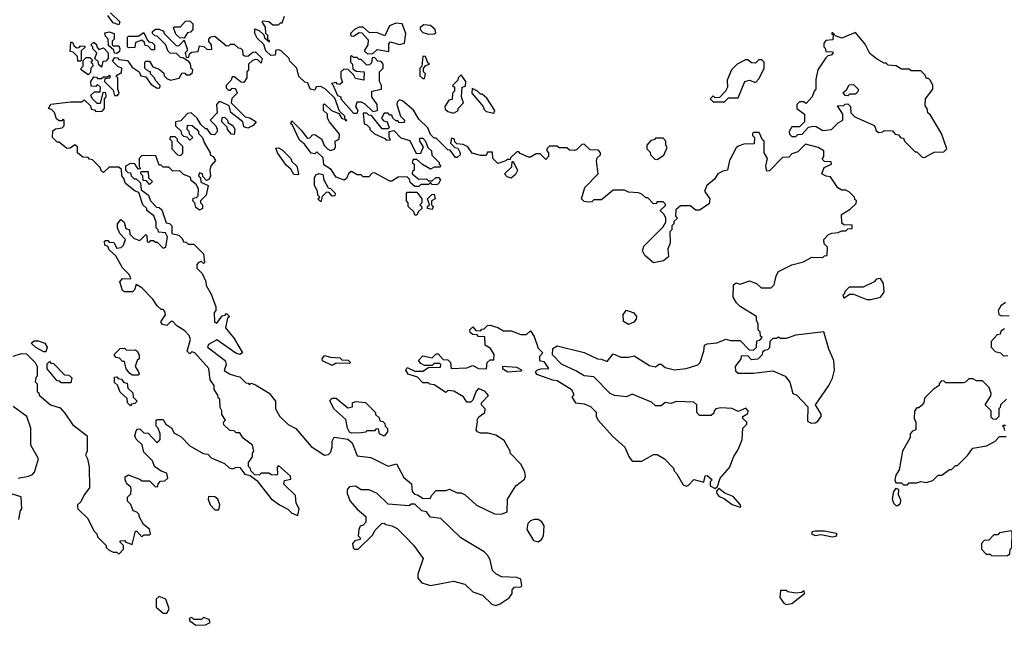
# Model space of a CAD drawing. Extents: x 2769579 to 2883812, y 684207 to 828660.
# Tile 283 of 505: x 2805180 to 2810299, y 805340 to 808486. Entities that reach past the tile are written whole.
import ezdxf

# ---------------------------------------------------------------- set-up
doc = ezdxf.new("R2010")
doc.units = 0

msp = doc.modelspace()

# ---------------------------------------------------------------- linework, layer by layer
at = {"layer": '0CON02XD'}
for points in [[(2805651.7, 808521.7), (2805700, 808475), (2805695, 808460), (2805665, 808470), (2805638.3, 808508.3)], [(2806690, 808125), (2806678.3, 808158.3), (2806661.7, 808161.7), (2806631.7, 808191.7), (2806620, 808235), (2806585, 808270), (2806580, 808285), (2806540, 808325), (2806525, 808330), (2806511.7, 808328.3), (2806508.3, 808301.7), (2806485, 808300), (2806460, 808325), (2806448.3, 808358.3), (2806415, 808390), (2806402.5, 808415), (2806401.7, 808438.3), (2806425, 808430), (2806448.3, 808408.3), (2806451.7, 808391.7), (2806478.3, 808371.7), (2806478.3, 808378.3), (2806470, 808380), (2806470, 808405), (2806460, 808415), (2806457, 808447), (2806440, 808475), (2806445, 808480), (2806475, 808477.5), (2806495, 808460), (2806525, 808460), (2806535, 808470), (2806545, 808470), (2806556.7, 808505)], [(2805508.3, 807771.7), (2805480, 807795), (2805480, 807825), (2805467, 807837), (2805441.7, 807818.3), (2805425, 807817.5), (2805385, 807850), (2805375, 807850), (2805350, 807875), (2805351.7, 807908.3), (2805365, 807920), (2805400, 807925), (2805410, 807935), (2805410, 807965), (2805405, 807970), (2805398.3, 807961.7), (2805385, 807960), (2805371.7, 807971.7), (2805360, 808005), (2805345, 808020), (2805330, 808025), (2805341.7, 808048.3), (2805445, 808060), (2805505, 808060), (2805515, 808070), (2805548.3, 808038.3), (2805551.7, 808021.7), (2805568.3, 808018.3), (2805575, 808010), (2805608.3, 808011.7), (2805620, 808025), (2805620, 808075), (2805630, 808085), (2805627, 808107), (2805611.7, 808108.3), (2805598.3, 808051.7), (2805581.7, 808051.7), (2805557, 808077), (2805550, 808095), (2805568.3, 808111.7), (2805598.3, 808111.7), (2805600, 808135), (2805585, 808150), (2805575, 808140), (2805551.7, 808141.7), (2805550, 808165), (2805565, 808190), (2805578.3, 808188.3), (2805585, 808180), (2805605, 808180), (2805615, 808190), (2805635, 808190), (2805648.3, 808198.3), (2805648.3, 808181.7), (2805621.7, 808178.3), (2805620, 808165), (2805665, 808120), (2805671.7, 808091.7), (2805688.3, 808091.7), (2805697.5, 808105), (2805690, 808125), (2805690, 808185), (2805680, 808195), (2805708.3, 808211.7), (2805710, 808235), (2805691.7, 808241.7), (2805661.7, 808271.7), (2805675, 808290), (2805688.3, 808288.3), (2805695, 808280), (2805740, 808275), (2805765, 808240), (2805800, 808215), (2805810, 808195), (2805835, 808190), (2805860.7, 808150.7), (2805895, 808130), (2805908.3, 808131.7), (2805910, 808145), (2805885, 808170), (2805880, 808185), (2805860, 808205), (2805860, 808215), (2805845, 808220), (2805830, 808235), (2805830, 808265), (2805835, 808270), (2805855, 808270), (2805871.7, 808241.7), (2805905, 808230), (2805928.3, 808208.3), (2805930, 808195), (2805945, 808180), (2805963, 808173), (2806008.3, 808181.7), (2806025, 808210), (2806038.3, 808208.3), (2806045, 808200), (2806065, 808200), (2806078.3, 808211.7), (2806080, 808225), (2806071.7, 808231.7), (2806067, 808257), (2806058.3, 808268.3), (2806028.3, 808288.3), (2806015, 808290), (2805995, 808310), (2805961.7, 808311.7), (2805950, 808325), (2805940, 808355), (2805895, 808400), (2805881.7, 808401.7), (2805870, 808415), (2805870, 808425), (2805885, 808437.5), (2805905, 808437.5), (2805927, 808427), (2805930, 808415), (2805995, 808350), (2806008.3, 808351.7), (2806035, 808380), (2806050, 808335), (2806050, 808325), (2806040, 808315), (2806045, 808290), (2806058.3, 808291.7), (2806061.7, 808308.3), (2806073, 808317), (2806108.3, 808321.7), (2806115, 808350), (2806137, 808347), (2806153, 808333), (2806178.3, 808331.7), (2806177.5, 808355), (2806163, 808373), (2806162.5, 808385), (2806173, 808397), (2806195, 808400), (2806255, 808350), (2806268.3, 808351.7), (2806275, 808360), (2806295, 808360), (2806315, 808340), (2806328.3, 808338.3), (2806338.3, 808328.3), (2806340, 808305), (2806348.3, 808298.3), (2806365, 808297.5), (2806391.7, 808318.3), (2806405, 808320), (2806440, 808285), (2806435, 808260), (2806418.3, 808278.3), (2806405, 808280), (2806390, 808275), (2806370, 808255), (2806370, 808225), (2806360, 808215), (2806360, 808185), (2806345, 808160), (2806331.7, 808161.7), (2806295, 808190), (2806285, 808190), (2806278.3, 808171.7), (2806252.5, 808145), (2806253, 808133), (2806265, 808120), (2806275, 808120), (2806285, 808130), (2806298.3, 808128.3), (2806305, 808120), (2806310, 808105), (2806283, 808077), (2806280, 808055), (2806351.7, 807981.7), (2806377, 807977), (2806410, 807955), (2806393, 807937), (2806365, 807922.5), (2806345, 807930), (2806340, 807955), (2806277.5, 808005), (2806268.3, 808038.3), (2806225, 808060), (2806215, 808060), (2806203.6, 808046.4), (2806207, 808003), (2806170, 807965), (2806200, 807935), (2806207, 807917), (2806207, 807903), (2806191.7, 807888.3), (2806175, 807890), (2806155, 807920), (2806145, 807920), (2806121.7, 807941.7), (2806102.5, 807975), (2806071.7, 808001.7), (2806051.7, 807998.3), (2806018.3, 807961.7), (2805990, 807955), (2805990, 807935), (2806018.3, 807908.3), (2806021.7, 807891.7), (2806031.7, 807881.7), (2806048.3, 807878.3), (2806065, 807860), (2806080, 807875), (2806061.7, 807891.7), (2806060, 807905), (2806050, 807915), (2806051.7, 807938.3), (2806077, 807937), (2806098.3, 807918.3), (2806110, 807905), (2806110, 807895), (2806130, 807875), (2806138.3, 807848.3), (2806170, 807795), (2806170, 807785), (2806186.4, 807776.4), (2806197.5, 807755), (2806173, 807727), (2806167.5, 807705), (2806172.5, 807675), (2806165, 807657.5), (2806151.7, 807651.7), (2806131.7, 807671.7), (2806130, 807685), (2806115, 807690), (2806110, 807675), (2806120, 807665), (2806121.7, 807641.7), (2806160, 807625), (2806150, 807575), (2806120, 807545), (2806120, 807535), (2806130, 807525), (2806130, 807505), (2806115, 807497.5), (2806095, 807510), (2806090, 807535), (2806080, 807545), (2806081.7, 807558.3), (2806098.3, 807561.7), (2806108.3, 807571.7), (2806110, 807605), (2806098.3, 807628.3), (2806071.7, 807651.7), (2806068.3, 807668.3), (2806031.7, 807681.7), (2806011.7, 807701.7), (2805975, 807700), (2805955, 807720), (2805925, 807720), (2805915, 807730), (2805905, 807730), (2805888.3, 807778.3), (2805815, 807780), (2805800, 807765), (2805800, 807725), (2805808.3, 807711.7), (2805795, 807710), (2805778.3, 807738.3), (2805755, 807740), (2805730, 807725), (2805730, 807705), (2805741.7, 807691.7), (2805755, 807690), (2805760, 807675), (2805775, 807660), (2805785, 807660), (2805808.3, 807638.3), (2805811.7, 807601.7), (2805850, 807575), (2805860, 807545), (2805891.7, 807511.7), (2805905, 807510), (2805918.3, 807498.3), (2805941.7, 807431.7), (2805958.3, 807428.3), (2805970, 807415), (2805970, 807375), (2806007, 807367), (2806025, 807350), (2806031.7, 807331.7), (2806045, 807330), (2806055, 807320), (2806085, 807320), (2806135, 807270), (2806140, 807225), (2806135, 807220), (2806125, 807230), (2806110, 807225), (2806100, 807215), (2806100, 807195), (2806128.3, 807168.3), (2806147, 807127), (2806150, 807105), (2806175, 807060), (2806200, 806995), (2806200, 806975), (2806190, 806965), (2806192.5, 806915), (2806205, 806910), (2806231.7, 806948.3), (2806248.3, 806951.7), (2806255, 806960), (2806270, 806945), (2806260, 806935), (2806250, 806885), (2806295, 806830), (2806337.5, 806755), (2806325, 806747.5), (2806304.1, 806754.1), (2806205, 806822.5), (2806161.7, 806798.3), (2806156.7, 806785), (2806247.5, 806715), (2806252.5, 806695), (2806243.6, 806663.6), (2806274.1, 806644.1), (2806313.3, 806633.3), (2806325, 806630), (2806355, 806600), (2806368.3, 806598.3), (2806375, 806590), (2806382.5, 806597.5), (2806405, 806590), (2806476.4, 806546.4), (2806510, 806505), (2806510, 806465), (2806532.5, 806425), (2806575, 806382.5), (2806615, 806362.5), (2806695, 806268.8), (2806765, 806223.3), (2806785, 806226.7), (2806795, 806237.5), (2806803.8, 806265), (2806803.9, 806296.1), (2806815, 806317.5), (2806886.4, 806306.4), (2806908.3, 806288.3), (2806935, 806220), (2807005, 806212.5), (2807095, 806167.5), (2807138.3, 806178.3), (2807177, 806107), (2807217.5, 806075), (2807220, 806035), (2807231.7, 806021.7), (2807248.3, 806018.3), (2807278.3, 805998.3), (2807315, 806000), (2807320, 806015), (2807345, 806040), (2807395, 806040), (2807415, 806047.5), (2807455, 806027.5), (2807475, 806027.5), (2807495, 806017.5), (2807555, 805963.3), (2807648.3, 805918.3), (2807685, 805917.5), (2807715, 805930), (2807716.7, 805995), (2807760, 806065), (2807805, 806100), (2807810, 806115), (2807806.4, 806136.4), (2807787.5, 806175), (2807730, 806235), (2807730, 806245), (2807699.3, 806299.3), (2807655, 806327.5), (2807615, 806337.5), (2807575, 806337.5), (2807560, 806345), (2807552.5, 806355), (2807560, 806395), (2807557.5, 806405), (2807567, 806423), (2807597.5, 806445), (2807600, 806465), (2807580, 806485), (2807580, 806495), (2807617, 806533), (2807600, 806555), (2807565, 806570), (2807553, 806557), (2807535, 806510), (2807525, 806500), (2807505, 806500), (2807486.4, 806526.4), (2807437, 806557), (2807405, 806560), (2807395, 806550), (2807335, 806590), (2807313, 806593), (2807305, 806600), (2807275, 806600), (2807248.3, 806628.3), (2807200, 806645), (2807187.5, 806665), (2807195, 806680), (2807235, 806660), (2807275, 806660), (2807305, 806680), (2807368.3, 806681.7), (2807370, 806695), (2807365, 806700), (2807335, 806700), (2807325, 806690), (2807285, 806690), (2807265, 806700), (2807252.5, 806715), (2807275, 806740), (2807325, 806730), (2807345, 806750), (2807355, 806750), (2807381.7, 806721.7), (2807405, 806720), (2807420, 806705), (2807423.6, 806673.6), (2807505, 806677.5), (2807535, 806690), (2807565, 806673.3), (2807607, 806673), (2807610, 806705), (2807625, 806720), (2807645, 806720), (2807647, 806747), (2807628.3, 806778.3), (2807600, 806795), (2807598.3, 806838.3), (2807565, 806840), (2807558.3, 806848.3), (2807535, 806850), (2807521.7, 806861.7), (2807520, 806875), (2807535, 806890), (2807551.7, 806871.7), (2807575, 806870), (2807581.7, 806878.3), (2807595, 806880), (2807611.7, 806898.3), (2807625, 806900), (2807665, 806887.5), (2807695, 806870), (2807735, 806870), (2807785, 806850), (2807815, 806850), (2807835, 806870), (2807855, 806840), (2807875, 806780), (2807900, 806755), (2807883, 806737), (2807882.5, 806715), (2807905, 806710), (2807930, 806675), (2807925, 806670), (2807895, 806672.5), (2807870, 806665), (2807860, 806655), (2807867.5, 806645), (2807950, 806615), (2807975, 806612.5), (2808046.4, 806566.4), (2808060, 806545), (2808060, 806535), (2808050, 806525), (2808070, 806495), (2808115, 806490), (2808147, 806477)], [(2806035, 808390), (2806011.7, 808391.7), (2805991.7, 808411.7), (2805980, 808445), (2805985, 808450), (2806015, 808450), (2806041.7, 808478.3), (2806065, 808480), (2806080, 808465), (2806080, 808435), (2806068.3, 808421.7), (2806051.7, 808418.3), (2806035, 808390)], [(2806988.3, 808308.3), (2807015, 808310), (2807038.3, 808331.7), (2807098.3, 808321.7), (2807098.3, 808361.7), (2807108.3, 808371.7), (2807155, 808357.5), (2807180, 808365), (2807186.7, 808415), (2807167.5, 808465), (2807135, 808468.8), (2807102.5, 808455), (2807077.5, 808402.5), (2807035, 808420), (2806998.3, 808418.3), (2806965, 808447.5), (2806945, 808447.5), (2806920, 808435), (2806900, 808415), (2806901.7, 808401.7), (2806915, 808400), (2806945, 808420), (2806958.3, 808418.3), (2806991.7, 808381.7), (2806990, 808355), (2806970, 808325), (2806988.3, 808308.3)], [(2807305, 808411.2), (2807335, 808412.5), (2807342.5, 808417.5), (2807340, 808435), (2807315, 808456.2), (2807280.7, 808459.3), (2807262.5, 808445), (2807262.5, 808435), (2807275, 808420), (2807305, 808411.2)], [(2805685, 808310), (2805671.7, 808311.7), (2805668.3, 808328.3), (2805641.7, 808351.7), (2805640, 808385), (2805625, 808400), (2805621.7, 808418.3), (2805645, 808422.5), (2805670, 808415), (2805670, 808385), (2805660, 808375), (2805660, 808355), (2805665, 808350), (2805695, 808350), (2805700, 808335), (2805698.3, 808321.7), (2805685, 808310)], [(2805880, 808330), (2805875, 808330), (2805865, 808330), (2805848.3, 808348.3), (2805831.7, 808351.7), (2805828.3, 808368.3), (2805815, 808380), (2805781.7, 808368.3), (2805778.3, 808341.7), (2805745, 808340), (2805740, 808345), (2805740, 808395), (2805745, 808400), (2805795, 808400), (2805825, 808420), (2805841.7, 808381.7), (2805851.7, 808371.7), (2805868.3, 808368.3), (2805880, 808355), (2805880, 808330)], [(2809885, 807770), (2809935, 807797.5), (2809985, 807800), (2810000, 807815), (2809973.3, 807895), (2809915, 807990), (2809901.7, 808001.7), (2809897.5, 808025), (2809888.3, 808038.3), (2809890, 808075), (2809927.5, 808125), (2809927.5, 808145), (2809915, 808170), (2809905, 808180), (2809895, 808180), (2809888.3, 808198.3), (2809865, 808220), (2809815, 808220), (2809805, 808230), (2809765, 808230), (2809737, 808247), (2809695, 808250), (2809685, 808260), (2809675, 808260), (2809635, 808282.5), (2809600.7, 808310.7), (2809575, 808360), (2809525, 808420), (2809455, 808390), (2809421.7, 808401.7), (2809408.3, 808418.3), (2809401.7, 808418.3), (2809401.7, 808411.7), (2809410, 808410), (2809408.3, 808381.7), (2809371.7, 808378.3), (2809360, 808365), (2809360, 808345), (2809368.3, 808338.3), (2809371.7, 808321.7), (2809405, 808320), (2809410, 808315), (2809398.3, 808301.7), (2809381.7, 808298.3), (2809371.7, 808288.3), (2809330, 808225), (2809320, 808175), (2809320, 808125), (2809310, 808115), (2809300, 808085), (2809268.3, 808051.7), (2809255, 808060), (2809235, 808060), (2809220, 808045), (2809220, 808025), (2809260, 807995), (2809260, 807955), (2809235, 807930), (2809195, 807930), (2809180, 807905), (2809181.7, 807891.7), (2809195, 807880), (2809215, 807880), (2809225, 807890), (2809248.3, 807891.7), (2809281.7, 807928.3), (2809305, 807932.5), (2809321.7, 807931.7), (2809355, 807910), (2809400, 807915), (2809435, 807950), (2809460, 807965), (2809460, 807995), (2809431.7, 808038.3), (2809465, 808040), (2809471.7, 808048.3), (2809485, 808050), (2809500, 808035), (2809501.7, 808001.7), (2809521.7, 807981.7), (2809618.3, 807938.3), (2809628.3, 807928.3), (2809631.7, 807911.7), (2809645, 807900), (2809667, 807903), (2809675, 807910), (2809718.3, 807908.3), (2809731.7, 807891.7), (2809748.3, 807888.3), (2809761.7, 807871.7), (2809775, 807870), (2809780, 807855), (2809835, 807800), (2809845, 807800), (2809871.7, 807771.7), (2809885, 807770)], [(2805495, 808270), (2805481.7, 808271.7), (2805480, 808295), (2805458.3, 808318.3), (2805441.7, 808321.7), (2805445, 808370), (2805455, 808370), (2805461.7, 808351.7), (2805475, 808340), (2805488.3, 808341.7), (2805495, 808350), (2805518.3, 808348.3), (2805518.3, 808341.7), (2805500, 808325), (2805500, 808275), (2805495, 808270)], [(2805605, 808240), (2805591.7, 808251.7), (2805588.3, 808268.3), (2805570, 808285), (2805580, 808315), (2805560, 808335), (2805560, 808345), (2805550, 808355), (2805565, 808370), (2805578.3, 808358.3), (2805580, 808345), (2805591.7, 808331.7), (2805615, 808340), (2805640, 808315), (2805640, 808285), (2805628.3, 808271.7), (2805611.7, 808268.3), (2805605, 808240)], [(2805535, 808200), (2805500, 808225), (2805500, 808235), (2805510, 808245), (2805510, 808275), (2805525, 808290), (2805545, 808290), (2805560, 808275), (2805550, 808265), (2805558.3, 808258.3), (2805560, 808245), (2805550, 808235), (2805548.3, 808211.7), (2805535, 808200)], [(2806935, 808000), (2806940, 808015), (2806927.5, 808035), (2806935, 808060), (2806955, 808060), (2806975, 808050), (2807015, 808010), (2807040, 808015), (2807037.5, 808045), (2807010, 808085), (2807010, 808115), (2807060, 808125), (2807060, 808145), (2807050, 808165), (2807050, 808215), (2807070, 808235), (2807070, 808255), (2807058.3, 808268.3), (2807041.7, 808271.7), (2807025, 808290), (2807011.7, 808288.3), (2807008.3, 808261.7), (2806998.3, 808251.7), (2806985, 808250), (2806955, 808280), (2806945, 808280), (2806935, 808290), (2806915, 808290), (2806905, 808300), (2806900, 808295), (2806900, 808265), (2806910, 808255), (2806911.7, 808231.7), (2806928.3, 808218.3), (2806970, 808215), (2806968.3, 808171.7), (2806925, 808180), (2806917.5, 808197.5), (2806888.3, 808228.3), (2806865, 808230), (2806850, 808215), (2806850, 808185), (2806858.3, 808161.7), (2806845, 808150), (2806831.7, 808151.7), (2806825, 808160), (2806800, 808155), (2806808.3, 808148.3), (2806831.7, 808091.7), (2806850, 808085), (2806850, 808075), (2806915, 808000), (2806935, 808000)], [(2807285, 808180), (2807290, 808205), (2807280, 808215), (2807280, 808235), (2807291.7, 808248.3), (2807310, 808255), (2807301.7, 808261.7), (2807290, 808295), (2807275, 808297.5), (2807270, 808245), (2807260, 808235), (2807260, 808195), (2807275, 808180), (2807285, 808180)], [(2808845, 808060), (2808865, 808080), (2808915, 808080), (2808950, 808165), (2808975, 808172.5), (2809005, 808160), (2809025, 808180), (2809050, 808235), (2809050, 808265), (2809038.3, 808278.3), (2809023, 808277), (2809005, 808260), (2808985, 808262.5), (2808965, 808277.5), (2808953, 808277), (2808910, 808255), (2808880, 808225), (2808858.3, 808171.7), (2808860, 808135), (2808850, 808115), (2808818.3, 808081.7), (2808795, 808080), (2808785, 808090), (2808770, 808075), (2808785, 808060), (2808845, 808060)], [(2807435, 808000), (2807460, 808015), (2807460, 808025), (2807487.5, 808055), (2807477.5, 808085), (2807480, 808135), (2807498.3, 808141.7), (2807500, 808165), (2807475, 808200), (2807460, 808185), (2807458.3, 808171.7), (2807430, 808145), (2807440, 808135), (2807440, 808115), (2807430, 808105), (2807428.3, 808071.7), (2807411.7, 808068.3), (2807390, 808035), (2807391.7, 808021.7), (2807405, 808010), (2807435, 808000)], [(2808147, 806477), (2808177, 806447), (2808177.5, 806425), (2808187.5, 806405), (2808262.3, 806322.3), (2808326.7, 806265), (2808346.4, 806216.4), (2808365, 806192.5), (2808415, 806193.3), (2808475, 806227.5), (2808495, 806227.5), (2808532.5, 806205), (2808580, 806155), (2808580, 806145), (2808597, 806127), (2808629.3, 806069.3), (2808645, 806063.3), (2808655, 806066.7), (2808685, 806097.5), (2808737, 806083), (2808743.3, 806116.7), (2808755, 806117.5), (2808780, 806095), (2808770, 806085), (2808770, 806065), (2808795, 806050), (2808808.3, 806061.7), (2808822.5, 806105), (2808869.7, 806160.3), (2808892.9, 806217.1), (2808915, 806252.5), (2808936.7, 806305), (2808940, 806365), (2808960, 806385), (2808960, 806395), (2808940, 806415), (2808940, 806425), (2808965, 806440), (2808967.5, 806455), (2808955, 806468.8), (2808915, 806450), (2808885, 806466.7), (2808825, 806470), (2808800, 806465), (2808790, 806455), (2808788.3, 806441.7), (2808775, 806430), (2808715, 806430), (2808700, 806445), (2808700, 806485), (2808685, 806498.8), (2808595, 806502.5), (2808565, 806492.5), (2808535, 806497.5), (2808515, 806480), (2808485, 806480), (2808465, 806500), (2808365, 806540), (2808335, 806527.5), (2808273, 806533), (2808250, 806545), (2808165, 806630), (2808115, 806636.7), (2808071.2, 806661.2), (2807997, 806697), (2807950, 806745), (2807951.7, 806778.3), (2807975, 806792.5), (2808115, 806757.5), (2808183.6, 806723.6), (2808205, 806722.5), (2808235, 806710), (2808265, 806750), (2808305, 806732.5), (2808345, 806732.5), (2808375, 806740), (2808455, 806690), (2808485, 806683.3), (2808503.8, 806696.2), (2808515, 806696.7), (2808535, 806680), (2808585, 806667.5), (2808645, 806673.3), (2808705, 806692.5), (2808717.5, 806705), (2808737.5, 806765), (2808740, 806795), (2808755, 806802.5), (2808805, 806807.5), (2808853, 806827), (2808875, 806820), (2808925, 806820), (2808971.7, 806771.7), (2808995, 806770), (2809010, 806785), (2809011.7, 806818.3), (2809028.3, 806821.7), (2809040, 806835), (2809031.7, 806841.7), (2809030, 806865), (2809020, 806875), (2809020, 806905), (2809010, 806925), (2809010, 806945), (2808926.4, 806996.4), (2808907.5, 807015), (2808890, 807045), (2808891.7, 807108.3), (2808905, 807120), (2808925, 807112.5), (2808975, 807130), (2809010, 807115), (2809035, 807093.3), (2809087, 807093), (2809101.7, 807108.3), (2809113.6, 807156.4), (2809125, 807177.5), (2809195, 807212.5), (2809255, 807227.5), (2809298.3, 807251.7), (2809355, 807250), (2809365, 807260), (2809378.3, 807261.7), (2809380, 807305), (2809361.7, 807321.7), (2809360, 807345), (2809385, 807370), (2809403, 807377), (2809435, 807380), (2809455, 807390), (2809475, 807390), (2809485, 807400), (2809508.3, 807401.7), (2809508.3, 807418.3), (2809465, 807420), (2809455, 807430), (2809452.5, 807475), (2809498.3, 807501.7), (2809528.3, 807531.7), (2809530, 807545), (2809521.7, 807551.7), (2809520, 807565), (2809495, 807590), (2809475, 807600), (2809455, 807600), (2809433.6, 807613.6), (2809395, 807670), (2809373, 807673), (2809350, 807685), (2809361.7, 807718.3), (2809400, 807735), (2809398.3, 807748.3), (2809365, 807750), (2809351.7, 807761.7), (2809360, 807775), (2809360, 807805), (2809331.7, 807821.7), (2809265, 807840), (2809225, 807800), (2809195, 807790), (2809178.3, 807771.7), (2809145, 807770), (2809078.3, 807701.7), (2809065, 807700), (2809060, 807725), (2809067.5, 807765), (2809050, 807795), (2809050, 807855), (2809041.7, 807861.7), (2809025, 807900), (2808995, 807900), (2808990, 807895), (2808990, 807885), (2809000, 807875), (2808998.3, 807841.7), (2808945, 807840), (2808915, 807830), (2808905, 807820), (2808870, 807755), (2808860, 807705), (2808835, 807700), (2808810, 807685), (2808793, 807657), (2808752.5, 807625), (2808740, 807595), (2808767.5, 807555), (2808765, 807530), (2808715, 807497.5), (2808695, 807497.5), (2808665, 807520), (2808615, 807520), (2808591.7, 807498.3), (2808590, 807465), (2808600, 807455), (2808581.7, 807438.3), (2808580, 807425), (2808570, 807415), (2808570, 807395), (2808560, 807385), (2808562.5, 807325), (2808550, 807295), (2808552.5, 807255), (2808526.4, 807233.6), (2808475, 807222.5), (2808430.7, 807260.7), (2808417.5, 807285), (2808425, 807310), (2808525, 807410), (2808540, 807435), (2808540, 807455), (2808530, 807475), (2808510, 807495), (2808538.3, 807521.7), (2808538.3, 807528.3), (2808525, 807540), (2808495, 807540), (2808488.3, 807531.7), (2808475, 807530), (2808445, 807560), (2808435, 807560), (2808415, 807580), (2808397, 807587), (2808345, 807590), (2808325, 807600), (2808265, 807600), (2808205, 807550), (2808165, 807550), (2808155, 807540), (2808135, 807537.5), (2808115, 807542.5), (2808100, 807555), (2808117.5, 807615), (2808187.5, 807685), (2808178.3, 807751.7), (2808181.7, 807768.3), (2808200, 807785), (2808200, 807795), (2808188.3, 807808.3), (2808145, 807810), (2808115, 807840), (2808101.7, 807838.3), (2808075, 807810), (2808065, 807807.5), (2808038.3, 807808.3), (2808025, 807820), (2807985, 807820), (2807975, 807830), (2807935, 807830), (2807920, 807815), (2807920, 807805), (2807930, 807795), (2807930, 807775), (2807915, 807760), (2807885, 807790), (2807865, 807790), (2807835, 807772.5), (2807825, 807772.5), (2807781.7, 807791.7), (2807775, 807800), (2807765, 807800), (2807731.7, 807768.3), (2807730, 807760), (2807715, 807760), (2807707.5, 807752.5), (2807665, 807740), (2807640, 807765), (2807638.3, 807798.3), (2807611.7, 807798.3), (2807605, 807780), (2807575, 807780), (2807533, 807793), (2807510, 807825), (2807485, 807837.5), (2807451.7, 807841.7), (2807441.7, 807851.7), (2807440, 807865), (2807425, 807870), (2807420, 807845), (2807441.7, 807821.7), (2807458.3, 807818.3), (2807470, 807795), (2807470, 807785), (2807455, 807770), (2807445, 807770), (2807418.3, 807808.3), (2807405, 807810), (2807345, 807870), (2807335, 807870), (2807315, 807890), (2807302.5, 807925), (2807255, 807970), (2807226.4, 808016.4), (2807170, 808065), (2807155, 808070), (2807141.7, 808058.3), (2807140, 808045), (2807160, 807985), (2807180, 807965), (2807178.3, 807951.7), (2807155, 807950), (2807145, 807960), (2807135, 807960), (2807120, 807975), (2807115, 807990), (2807105, 807990), (2807095, 808000), (2807075, 808000), (2807060, 807975), (2807071.7, 807961.7), (2807090, 807955), (2807100, 807925), (2807095, 807920), (2807065, 807920), (2807008.3, 807988.3), (2806995, 807990), (2806985, 808000), (2806965, 808000), (2806970, 807945), (2806985, 807940), (2807000, 807925), (2807000, 807915), (2807025, 807892.5), (2807078.3, 807868.3), (2807085, 807860), (2807108.3, 807861.7), (2807100, 807875), (2807100, 807905), (2807125, 807910), (2807161.7, 807871.7), (2807208.3, 807858.3), (2807241.7, 807791.7), (2807265, 807792.5), (2807268.3, 807801.7), (2807280, 807825), (2807260, 807855), (2807260, 807870), (2807275, 807870), (2807290, 807855), (2807301.7, 807821.7), (2807320, 807805), (2807321.7, 807781.7), (2807360, 807745), (2807360, 807735), (2807370, 807725), (2807365, 807720), (2807335, 807720), (2807315, 807710), (2807273.3, 807733.3), (2807245, 807760), (2807225, 807760), (2807220, 807745), (2807230, 807735), (2807230, 807705), (2807221.7, 807698.3), (2807220, 807685), (2807255, 807657.5), (2807295, 807660), (2807305, 807650), (2807325, 807650), (2807343.8, 807666.2), (2807357, 807667), (2807367.5, 807655), (2807356.4, 807633.6), (2807345, 807627.5), (2807325, 807630), (2807315, 807640), (2807305, 807630), (2807265, 807630), (2807255, 807620), (2807235, 807620), (2807210.7, 807640.7), (2807207, 807657), (2807195, 807670), (2807148.3, 807668.3), (2807115, 807647.5), (2807105, 807647.5), (2807025, 807690), (2807011.7, 807688.3), (2806995, 807670), (2806965, 807670), (2806955, 807680), (2806935, 807680), (2806905, 807697.5), (2806891.7, 807688.3), (2806879.3, 807660.7), (2806867, 807653), (2806825, 807667.5), (2806798.3, 807708.3), (2806761.7, 807731.7), (2806758.3, 807768.3), (2806725, 807800), (2806715, 807790), (2806695, 807792.5), (2806660, 807840), (2806635, 807860), (2806598.3, 807938.3), (2806590, 807945), (2806595, 807960), (2806645, 807910), (2806675, 807870), (2806688.3, 807871.7), (2806701.7, 807888.3), (2806715, 807890), (2806750, 807865), (2806763.3, 807833.3), (2806780, 807815), (2806795, 807807.5), (2806817, 807813), (2806822.5, 807825), (2806820, 807855), (2806840, 807865), (2806841.7, 807891.7), (2806790, 807955), (2806780, 807975), (2806780, 807995), (2806760, 808015), (2806760, 808045), (2806765, 808050), (2806800, 808015), (2806838.3, 807998.3), (2806855, 807972.5), (2806870, 807970), (2806875, 807960), (2806880, 807965), (2806870, 807970), (2806870, 807985), (2806841.7, 808011.7), (2806818.3, 808078.3), (2806770, 808125), (2806745, 808140), (2806721.7, 808138.3), (2806715, 808120), (2806690, 808125)], [(2807645, 808000), (2807650, 808015), (2807608.3, 808078.3), (2807585, 808100), (2807575, 808100), (2807560, 808115), (2807531.7, 808128.3), (2807530, 808105), (2807590, 808035), (2807595, 808020), (2807605, 808010), (2807645, 808000)], [(2809485, 808090), (2809471.7, 808091.7), (2809461.7, 808108.3), (2809478.3, 808121.7), (2809491.7, 808148.3), (2809515, 808150), (2809540, 808125), (2809540, 808115), (2809525, 808100), (2809495, 808100), (2809485, 808090)], [(2806295, 807890), (2806281.7, 807891.7), (2806260, 807915), (2806258.3, 807928.3), (2806230, 807955), (2806231.7, 807978.3), (2806245, 807980), (2806260, 807965), (2806261.7, 807951.7), (2806290, 807935), (2806297.5, 807915), (2806295, 807890)], [(2806015, 807780), (2806027, 807793), (2806028.3, 807828.3), (2806000, 807855), (2806000, 807865), (2805988.3, 807878.3), (2805961.7, 807878.3), (2805960, 807865), (2805970, 807855), (2805970, 807815), (2806000, 807785), (2806015, 807780)], [(2806625, 807680), (2806605, 807682.5), (2806589.3, 807709.3), (2806565, 807730), (2806520, 807795), (2806511.7, 807818.3), (2806525, 807820), (2806545, 807810), (2806590, 807765), (2806595, 807750), (2806620, 807725), (2806630, 807685), (2806625, 807680)], [(2808495, 807760), (2808528.3, 807781.7), (2808547, 807823), (2808540, 807835), (2808540, 807855), (2808525, 807870), (2808485, 807870), (2808478.3, 807861.7), (2808461.7, 807858.3), (2808440, 807835), (2808440, 807815), (2808458.3, 807798.3), (2808460, 807785), (2808481.7, 807761.7), (2808495, 807760)], [(2805145, 806737.5), (2805188.3, 806751.7), (2805215, 806750), (2805260, 806705), (2805270, 806685), (2805270, 806635), (2805263, 806627), (2805260, 806605), (2805270, 806595), (2805270, 806555), (2805278.3, 806548.3), (2805280, 806535), (2805340, 806485), (2805389.3, 806469.3), (2805415, 806442.5), (2805455, 806382.5), (2805530, 806325), (2805530, 806245), (2805522.5, 806225), (2805532.5, 806205), (2805540.7, 806160.7), (2805542, 806055), (2805515, 806017.5), (2805498.3, 805981.7), (2805480, 805965), (2805480, 805955), (2805482.5, 805945), (2805534.1, 805894.1), (2805565, 805830), (2805580, 805815), (2805585, 805800), (2805630, 805755), (2805630, 805745), (2805645, 805730), (2805665, 805720), (2805685, 805720), (2805695, 805710), (2805720, 805735), (2805720, 805755), (2805701.7, 805771.7), (2805701.7, 805778.3), (2805725, 805780), (2805731.7, 805771.7), (2805765, 805760), (2805781.7, 805828.3), (2805788.3, 805828.3), (2805815, 805800), (2805825, 805810), (2805855, 805810), (2805860, 805815), (2805855, 805840), (2805823.3, 805863.3), (2805800, 805905), (2805800, 805915), (2805788.3, 805928.3), (2805770, 805935), (2805757, 805967), (2805740, 805985), (2805740, 806005), (2805757, 806023), (2805760, 806045), (2805757, 806057), (2805737.5, 806075), (2805727.5, 806095), (2805728.3, 806111.7), (2805745, 806122.5), (2805775, 806110), (2805805, 806100), (2805815, 806090), (2805855, 806090), (2805885, 806060), (2805898.3, 806061.7), (2805900, 806075), (2805911.7, 806088.3), (2805935, 806090), (2805950, 806105), (2805945, 806130), (2805915, 806140), (2805880, 806165), (2805870, 806195), (2805825, 806240), (2805816.7, 806276.7), (2805785, 806307.5), (2805777.5, 806325), (2805785, 806350), (2805791.7, 806358.3), (2805805, 806360), (2805825, 806340), (2805848.3, 806338.3), (2805891.7, 806291.7), (2805898.3, 806291.7), (2805910, 806305), (2805910, 806335), (2805900, 806365), (2805890, 806375), (2805890, 806405), (2805895, 806410), (2805925, 806410), (2805940, 806385), (2805970, 806365), (2805980.7, 806340.7), (2806019.3, 806319.3), (2806065, 806272.5), (2806133, 806233), (2806158.3, 806228.3), (2806175, 806210), (2806245, 806180), (2806268.3, 806158.3), (2806285, 806152.5), (2806308.3, 806161.7), (2806325, 806160), (2806350, 806125), (2806378.3, 806118.3), (2806413, 806093), (2806487, 805997), (2806530, 805965), (2806573, 805943), (2806595, 805922.5), (2806625, 805910), (2806632.5, 805945), (2806616.7, 805975), (2806613.3, 806015), (2806553.6, 806073.6), (2806557, 806093), (2806590, 806100), (2806587.5, 806115), (2806525, 806170), (2806518.3, 806161.7), (2806520, 806125), (2806515, 806120), (2806488.3, 806121.7), (2806475, 806130), (2806435, 806130), (2806425, 806120), (2806401.7, 806121.7), (2806381.7, 806141.7), (2806380, 806155), (2806370, 806165), (2806370, 806185), (2806390, 806215), (2806390, 806235), (2806397.5, 806245), (2806390, 806275), (2806341.7, 806311.7), (2806325, 806340), (2806305, 806340), (2806295, 806350), (2806271.7, 806351.7), (2806241.7, 806381.7), (2806240, 806395), (2806250, 806405), (2806230, 806435), (2806230, 806455), (2806221.7, 806471.7), (2806220, 806515), (2806211.7, 806521.7), (2806210, 806535), (2806190, 806565), (2806190, 806585), (2806170, 806615), (2806162.5, 806675), (2806090, 806755), (2806075, 806760), (2806065, 806750), (2806050, 806765), (2806067.5, 806825), (2806061.2, 806845), (2806039.1, 806869.1), (2805996.7, 806895), (2805975, 806917.5), (2805965, 806917.5), (2805945, 806896.7), (2805922.3, 806902.3), (2805913.6, 806916.4), (2805937, 806953), (2805935, 806970), (2805925, 806980), (2805915, 806980), (2805895, 807000), (2805872.5, 807035), (2805815, 807092.5), (2805785, 807110), (2805777, 807083), (2805767, 807073), (2805725, 807072.5), (2805715, 807080), (2805700, 807125), (2805715, 807142.5), (2805755, 807140), (2805757.5, 807145), (2805747.5, 807165), (2805715, 807197.5), (2805679.3, 807259.3), (2805645, 807290), (2805638.3, 807308.3), (2805622.5, 807315), (2805620, 807335), (2805625, 807340), (2805638.3, 807338.3), (2805645, 807330), (2805668.3, 807328.3), (2805685, 807300), (2805707, 807303), (2805720, 807315), (2805730, 807345), (2805700, 807375), (2805687.5, 807405), (2805687.5, 807425), (2805705, 807447.5), (2805723.6, 807433.6), (2805731.7, 807401.7), (2805750, 807395), (2805751.7, 807371.7), (2805775, 807350), (2805805, 807340), (2805835, 807370), (2805840, 807365), (2805841.7, 807331.7), (2805855, 807330), (2805861.7, 807338.3), (2805875, 807340), (2805885, 807330), (2805895, 807330), (2805925, 807300), (2805940, 807305), (2805947.5, 807357.5), (2805938.3, 807378.3), (2805901.7, 807381.7), (2805900, 807395), (2805890, 807405), (2805890, 807435), (2805877, 807467), (2805840, 807495), (2805840, 807505), (2805820, 807525), (2805798.3, 807588.3), (2805780, 807595), (2805730, 807635), (2805721.7, 807661.7), (2805710, 807675), (2805708.3, 807708.3), (2805695, 807720), (2805645, 807720), (2805615, 807692.5), (2805605, 807700), (2805598.3, 807718.3), (2805558.3, 807758.3), (2805541.7, 807761.7), (2805535, 807770), (2805508.3, 807771.7)], [(2807735, 807662.5), (2807715, 807670), (2807700, 807685), (2807738.3, 807721.7), (2807740, 807750), (2807745, 807750), (2807767.5, 807702.5), (2807758.3, 807681.7), (2807735, 807662.5)], [(2805855, 807630), (2805838.3, 807648.3), (2805821.7, 807651.7), (2805820, 807675), (2805810, 807685), (2805811.7, 807698.3), (2805848.3, 807698.3), (2805850, 807665), (2805870, 807645), (2805855, 807630)], [(2806745, 807540), (2806730, 807555), (2806740, 807565), (2806730, 807575), (2806727.5, 807595), (2806712.5, 807625), (2806712.5, 807665), (2806720, 807680), (2806735, 807687.5), (2806755, 807682.5), (2806761.2, 807655), (2806783, 807613), (2806795, 807610), (2806820, 807585), (2806818.3, 807571.7), (2806805, 807570), (2806788.3, 807588.3), (2806775, 807590), (2806751.7, 807568.3), (2806745, 807540)], [(2807245, 807470), (2807235, 807470), (2807228.3, 807488.3), (2807200, 807515), (2807200, 807535), (2807190, 807545), (2807190, 807585), (2807195, 807590), (2807245, 807590), (2807270, 807555), (2807270, 807535), (2807260, 807525), (2807268.3, 807518.3), (2807270, 807505), (2807251.7, 807488.3), (2807245, 807470)], [(2807325, 807500), (2807300, 807505), (2807300, 807515), (2807310, 807525), (2807300, 807555), (2807321.7, 807578.3), (2807335, 807580), (2807340, 807555), (2807320, 807545), (2807320, 807525), (2807330, 807515), (2807325, 807500)], [(2809605, 807033.3), (2809656.1, 807043.9), (2809675, 807070), (2809671.2, 807115), (2809655, 807142.5), (2809635, 807137.5), (2809622.5, 807125), (2809565, 807096.2), (2809493, 807097), (2809470, 807075), (2809468.3, 807061.7), (2809460, 807055), (2809465, 807040), (2809495, 807060), (2809515, 807060), (2809585, 807033.3), (2809605, 807033.3)], [(2810305, 807016.7), (2810280.7, 806999.3), (2810267.5, 806975), (2810270, 806955), (2810285, 806947.5), (2810325, 806950)], [(2808345, 806903.3), (2808318.3, 806918.3), (2808317.5, 806955), (2808335, 806977.5), (2808373.6, 806963.6), (2808386.7, 806945), (2808385, 806930), (2808372.5, 806915), (2808345, 806903.3)], [(2809295, 806390), (2809315, 806392.5), (2809329.3, 806400.7), (2809347.5, 806425), (2809347, 806437), (2809317.5, 806485), (2809387.5, 806585), (2809406.4, 806623.6), (2809416.2, 806665), (2809413.3, 806715), (2809386.7, 806775), (2809360, 806865), (2809215, 806847.5), (2809165, 806830), (2809135, 806830), (2809125, 806837.5), (2809115, 806830), (2809095, 806830), (2809080, 806815), (2809078.3, 806781.7), (2809068.3, 806771.7), (2809051.7, 806768.3), (2809041.7, 806758.3), (2809040, 806745), (2809017, 806723), (2808985, 806720), (2808965, 806740), (2808931.7, 806738.3), (2808930, 806725), (2808900, 806685), (2808901.7, 806661.7), (2808915, 806650), (2808995, 806650), (2809095, 806662.5), (2809160, 806635), (2809183.3, 806603.3), (2809200, 806545), (2809220, 806535), (2809277.5, 806475), (2809275, 806400), (2809295, 806390)], [(2810300, 806880), (2810281.7, 806868.3), (2810278.3, 806851.7), (2810261.7, 806848.3), (2810230, 806815), (2810230, 806785), (2810251.7, 806761.7), (2810280, 806755), (2810295, 806740), (2810318.3, 806741.7)], [(2805315, 806760), (2805305, 806760), (2805263, 806783), (2805240, 806805), (2805255, 806817.5), (2805275, 806817.5), (2805310, 806805), (2805322.5, 806785), (2805315, 806760)], [(2805795, 806640), (2805765, 806640), (2805750.7, 806650.7), (2805733, 806673), (2805725, 806710), (2805715, 806710), (2805698.3, 806728.3), (2805681.7, 806731.7), (2805671.7, 806741.7), (2805671.7, 806748.3), (2805701.7, 806778.3), (2805725, 806780), (2805735, 806770), (2805781.7, 806771.7), (2805790, 806765), (2805800, 806745), (2805800, 806725), (2805790, 806715), (2805780, 806685), (2805797, 806657), (2805800, 806645), (2805795, 806640)], [(2805445, 806600), (2805395, 806600), (2805388.3, 806608.3), (2805375, 806610), (2805321.7, 806671.7), (2805321.7, 806698.3), (2805335, 806710), (2805341.7, 806701.7), (2805355, 806700), (2805411.7, 806641.7), (2805435, 806640), (2805450, 806625), (2805445, 806600)], [(2806805, 806690), (2806753.9, 806713.9), (2806752.5, 806725), (2806765, 806742.5), (2806795, 806732.5), (2806845, 806730), (2806855, 806720), (2806887.5, 806717.5), (2806900, 806705), (2806895, 806700), (2806825, 806702.5), (2806805, 806690)], [(2807717, 806657), (2807785, 806662.5), (2807790, 806665), (2807765, 806678.8), (2807690, 806685), (2807690, 806675), (2807717, 806657)], [(2805755, 806480), (2805740, 806495), (2805738.3, 806518.3), (2805701.7, 806551.7), (2805688.3, 806588.3), (2805671.7, 806601.7), (2805671.7, 806628.3), (2805685, 806630), (2805691.7, 806621.7), (2805708.3, 806618.3), (2805721.7, 806601.7), (2805738.3, 806598.3), (2805741.7, 806571.7), (2805768.3, 806548.3), (2805770, 806525), (2805790, 806505), (2805778.3, 806491.7), (2805761.7, 806488.3), (2805755, 806480)], [(2810310, 806515), (2810280, 806485), (2810278.3, 806471.7), (2810270, 806465), (2810270, 806425), (2810255, 806410), (2810241.7, 806411.7), (2810231.7, 806421.7), (2810230, 806455), (2810200, 806485), (2810228.3, 806531.7), (2810230, 806545), (2810220, 806575), (2810185, 806610), (2810155, 806610), (2810135, 806620), (2810115, 806620), (2810097, 806603), (2810085, 806600), (2809995, 806600), (2809985, 806610), (2809971.7, 806608.3), (2809960, 806595), (2809960, 806585), (2809930, 806565), (2809885, 806520), (2809880, 806495), (2809868.3, 806481.7), (2809855, 806470), (2809845, 806470), (2809832.5, 806455), (2809830, 806415), (2809840, 806395), (2809840, 806355), (2809821.7, 806348.3), (2809810, 806335), (2809810, 806315), (2809770, 806245), (2809751.7, 806148.3), (2809735, 806120), (2809730, 806095), (2809735, 806080), (2809765, 806080), (2809775, 806070), (2809795, 806070)], [(2807075, 806322.5), (2807050, 806335), (2807045, 806360), (2807031.7, 806358.3), (2807025, 806350), (2806985, 806350), (2806977, 806343), (2806955, 806340), (2806905, 806337.5), (2806895, 806342.5), (2806883.6, 806363.6), (2806875, 806410), (2806812.5, 806465), (2806791.7, 806508.3), (2806805, 806520), (2806825, 806520), (2806885, 806470), (2806910, 806475), (2806910, 806495), (2806925, 806502.5), (2806978.3, 806498.3), (2807030, 806445), (2807030, 806435), (2807048.3, 806418.3), (2807051.7, 806401.7), (2807068.3, 806398.3), (2807078.3, 806388.3), (2807080, 806375), (2807091.7, 806361.7), (2807092.5, 806345), (2807075, 806322.5)], [(2805172.5, 806105), (2805226.1, 806113.9), (2805246.4, 806123.6), (2805256.7, 806135), (2805277.5, 806205), (2805236.7, 806275), (2805236.7, 806365), (2805217.5, 806425), (2805146.1, 806476.1)], [(2810301.7, 806351.7), (2810298.3, 806368.3), (2810290, 806375), (2810295, 806380), (2810305, 806380)], [(2809795, 806070), (2809805, 806080), (2809845, 806080), (2809865, 806087.5), (2809895, 806082.5), (2809927, 806093), (2809955, 806120), (2809975, 806120), (2810015, 806150), (2810025, 806150), (2810045, 806170), (2810055, 806170), (2810108.3, 806221.7), (2810135, 806260), (2810207, 806273), (2810250, 806295), (2810275, 806320), (2810308.3, 806321.7)], [(2807655, 805443.3), (2807678.3, 805451.7), (2807725, 805482.5), (2807740, 805505), (2807740, 805525), (2807751.7, 805538.3), (2807785, 805540), (2807790, 805545), (2807785, 805580), (2807765, 805587.5), (2807685, 805592.5), (2807655, 805607.5), (2807637.5, 805625), (2807625, 805680), (2807612.5, 805705), (2807595, 805722.5), (2807473.9, 805793.9), (2807370, 805895), (2807315, 805902.5), (2807295, 805930), (2807270, 805935), (2807235, 805970), (2807215, 805970), (2807205, 805960), (2807095, 805970), (2807037.5, 806025), (2807015.9, 806035.9), (2806995, 806043.3), (2806955, 806043.3), (2806925, 806063.3), (2806895, 806060), (2806882.5, 806045), (2806882.5, 806025), (2806897.5, 805985), (2806935, 805942.5), (2806980, 805905), (2806980, 805875), (2806965, 805860), (2806950, 805855), (2806943, 805837), (2806940, 805805), (2806950, 805795), (2806950, 805785), (2806921.7, 805778.3), (2806910, 805765), (2806913, 805743), (2806920, 805735), (2806940, 805735), (2807015, 805810), (2807027, 805833), (2807061.7, 805868.3), (2807075, 805870), (2807083, 805863), (2807115, 805857.5), (2807143, 805843), (2807183, 805803), (2807226.4, 805756.4), (2807277, 805687), (2807250, 805605), (2807250, 805585), (2807270.7, 805560.7), (2807315, 805546.7), (2807435, 805570), (2807493.6, 805553.6), (2807535, 805513.3), (2807586.4, 805496.4), (2807635, 805450), (2807655, 805443.3)], [(2808925, 805953.8), (2808930, 805955), (2808927.5, 805965), (2808888.8, 806008.8), (2808846.2, 806026.2), (2808815, 806050), (2808802.5, 806037.5), (2808804.1, 806024.1), (2808815, 806010), (2808845, 805996.7), (2808885, 805966.7), (2808925, 805953.8)], [(2809745, 805962.5), (2809758.8, 805975), (2809760.7, 805990.7), (2809748.3, 806018.3), (2809750, 806045), (2809735, 806050), (2809722.5, 806035), (2809716.7, 805995), (2809725, 805972.5), (2809735, 805962.5), (2809745, 805962.5)], [(2805175, 805890), (2805183, 805937), (2805190, 805945), (2805187, 806007), (2805125, 806026.2)], [(2806215, 805940), (2806220, 805965), (2806210, 805995), (2806195, 806007.5), (2806161.7, 806008.3), (2806160, 805995), (2806170, 805965), (2806195, 805940), (2806215, 805940)], [(2807875, 805773.3), (2807892.5, 805785), (2807902.5, 805805), (2807906.4, 805856.4), (2807895, 805877.5), (2807875, 805890), (2807855, 805890), (2807835, 805882.5), (2807821.7, 805868.3), (2807817, 805837), (2807850.7, 805780.7), (2807875, 805773.3)], [(2809405, 805800), (2809425, 805803.3), (2809430, 805815), (2809425, 805817.5), (2809365, 805828.8), (2809315, 805828.8), (2809300, 805825), (2809297.5, 805815), (2809315, 805806.7), (2809345, 805811.2), (2809405, 805800)], [(2810235, 805700), (2810315, 805702.5), (2810328.3, 805711.7), (2810330, 805735), (2810337.5, 805745), (2810340, 805825), (2810335, 805830), (2810275, 805820), (2810265, 805810), (2810245, 805810), (2810218.3, 805781.7), (2810195, 805780), (2810180, 805765), (2810180, 805735), (2810205, 805710), (2810225, 805710), (2810235, 805700)], [(2809165, 805447.5), (2809195, 805452.5), (2809260, 805505), (2809258.3, 805518.3), (2809245, 805510), (2809215, 805507.5), (2809173, 805513), (2809165, 805520), (2809135, 805520), (2809132.5, 805485), (2809152.5, 805455), (2809165, 805447.5)], [(2805945, 805402.5), (2805957.5, 805425), (2805940, 805475), (2805905, 805490), (2805890, 805475), (2805890, 805435), (2805925, 805402.5), (2805945, 805402.5)], [(2806095, 805340), (2806145, 805342.5), (2806170, 805355), (2806165, 805370), (2806135, 805380), (2806125, 805370), (2806085, 805370), (2806075, 805380), (2806060, 805375), (2806063.6, 805363.6), (2806095, 805340)]]:
    msp.add_lwpolyline(points, dxfattribs=at)

doc.saveas('drawing.dxf')
